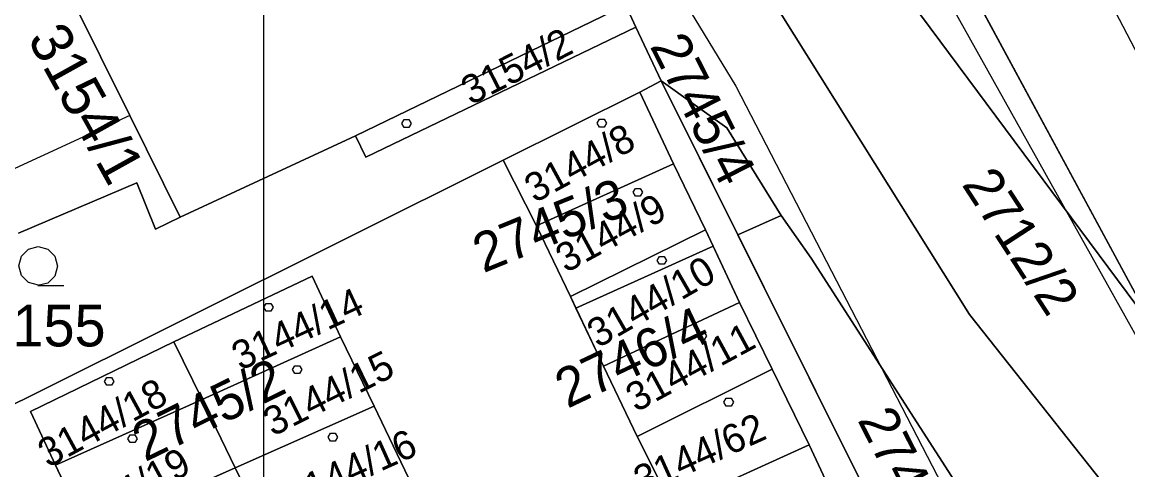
# Model space of a CAD drawing. Extents: x -263587 to -261993, y -1238795 to -1236748.
# Drawn here: x -263001.3 to -262958.9, y -1238436.79 to -1238419.62 of the extents above; entities that cross this region are included whole.
import ezdxf

# ---------------------------------------------------------------- set-up
doc = ezdxf.new("R2010")
doc.units = 0
for name, color, linetype in [('Vrstva 1', 7, 'Continuous'), ('Vrstva 2', 7, 'Continuous'), ('Vrstva 3', 7, 'Continuous'), ('Vrstva 51', 7, 'Continuous')]:
    doc.layers.add(name, color=color, linetype=linetype)

msp = doc.modelspace()

# ---------------------------------------------------------------- linework, layer by layer
at = {"layer": 'Vrstva 1'}
for p, q in [((-262981.74, -1238409.23), (-262973.93, -1238422.08)), ((-262968.09, -1238412.47), (-262957.85, -1238431.45)), ((-262957.85, -1238431.45), (-262968.09, -1238412.47)), ((-262958.52, -1238431.77), (-262968.26, -1238414.31)), ((-262999.43, -1238418.67), (-262997.18, -1238423.21)), ((-262997.18, -1238423.21), (-262999.43, -1238418.67)), ((-262978.15, -1238418.98), (-262977.77, -1238419.82)), ((-262977.77, -1238419.82), (-262978.15, -1238418.98)), ((-262988.52, -1238423.98), (-262978.66, -1238419.21)), ((-262978.66, -1238419.21), (-262988.52, -1238423.98)), ((-262988.12, -1238424.8), (-262977.77, -1238419.82)), ((-262977.77, -1238419.82), (-262988.12, -1238424.8)), ((-262977.77, -1238419.82), (-262976.8, -1238421.88)), ((-262976.8, -1238421.88), (-262977.77, -1238419.82)), ((-262976.8, -1238421.88), (-262977.62, -1238422.31)), ((-262977.62, -1238422.31), (-262976.8, -1238421.88)), ((-262965.64, -1238444.26), (-262976.8, -1238421.88)), ((-262976.8, -1238421.88), (-262965.64, -1238444.26)), ((-262977.62, -1238422.31), (-262982.86, -1238424.92)), ((-262982.86, -1238424.92), (-262977.62, -1238422.31)), ((-262977.62, -1238422.31), (-262976.32, -1238425.06)), ((-262976.32, -1238425.06), (-262977.62, -1238422.31)), ((-262973.93, -1238422.08), (-262954.23, -1238460.19)), ((-262997.18, -1238423.21), (-263002.41, -1238425.61)), ((-262997.18, -1238423.21), (-262995.24, -1238427.1)), ((-262995.24, -1238427.1), (-262997.18, -1238423.21)), ((-262995.24, -1238427.1), (-262988.52, -1238423.98)), ((-262988.52, -1238423.98), (-262995.24, -1238427.1)), ((-262988.52, -1238423.98), (-262988.12, -1238424.8)), ((-262988.12, -1238424.8), (-262988.52, -1238423.98)), ((-262982.86, -1238424.92), (-263001.23, -1238434.08)), ((-263001.23, -1238434.08), (-262982.86, -1238424.92)), ((-262981.58, -1238427.44), (-262982.86, -1238424.92)), ((-262982.86, -1238424.92), (-262981.58, -1238427.44)), ((-262981.58, -1238427.44), (-262976.32, -1238425.06)), ((-262976.32, -1238425.06), (-262981.58, -1238427.44)), ((-262976.32, -1238425.06), (-262975.1, -1238427.59)), ((-262975.1, -1238427.59), (-262976.32, -1238425.06)), ((-263001.45, -1238427.72), (-262996.91, -1238425.79)), ((-262996.91, -1238425.79), (-263001.45, -1238427.72)), ((-262996.91, -1238425.79), (-262996.19, -1238427.56)), ((-262996.19, -1238427.56), (-262996.91, -1238425.79)), ((-262996.19, -1238427.56), (-262995.24, -1238427.1)), ((-262995.24, -1238427.1), (-262996.19, -1238427.56)), ((-262980.28, -1238430.15), (-262981.58, -1238427.44)), ((-262981.58, -1238427.44), (-262980.28, -1238430.15)), ((-262980.28, -1238430.15), (-262975.1, -1238427.59)), ((-262975.1, -1238427.59), (-262980.28, -1238430.15)), ((-262975.1, -1238427.59), (-262973.79, -1238430.37)), ((-262973.79, -1238430.37), (-262975.1, -1238427.59)), ((-262995.49, -1238431.89), (-262990.18, -1238429.37)), ((-262990.18, -1238429.37), (-262995.49, -1238431.89)), ((-262990.18, -1238429.37), (-262989.09, -1238431.69)), ((-262989.09, -1238431.69), (-262990.18, -1238429.37)), ((-262979.01, -1238432.82), (-262980.28, -1238430.15)), ((-262980.28, -1238430.15), (-262979.01, -1238432.82)), ((-262979.01, -1238432.82), (-262973.79, -1238430.37)), ((-262973.79, -1238430.37), (-262979.01, -1238432.82)), ((-262973.79, -1238430.37), (-262972.54, -1238432.93)), ((-262972.54, -1238432.93), (-262973.79, -1238430.37)), ((-262994.4, -1238434.1), (-262989.09, -1238431.69)), ((-262989.09, -1238431.69), (-262994.4, -1238434.1)), ((-262989.09, -1238431.69), (-262987.81, -1238434.35)), ((-262987.81, -1238434.35), (-262989.09, -1238431.69)), ((-263000.98, -1238434.56), (-262995.49, -1238431.89)), ((-262995.49, -1238431.89), (-263000.98, -1238434.56)), ((-262995.49, -1238431.89), (-262994.4, -1238434.1)), ((-262994.4, -1238434.1), (-262995.49, -1238431.89)), ((-262977.72, -1238435.51), (-262979.01, -1238432.82)), ((-262979.01, -1238432.82), (-262977.72, -1238435.51)), ((-262977.72, -1238435.51), (-262972.54, -1238432.93)), ((-262972.54, -1238432.93), (-262977.72, -1238435.51)), ((-262972.54, -1238432.93), (-262971.12, -1238435.83)), ((-262971.12, -1238435.83), (-262972.54, -1238432.93)), ((-263001.23, -1238434.08), (-263002.5, -1238434.68)), ((-263002.5, -1238434.68), (-263001.23, -1238434.08)), ((-263000.02, -1238436.62), (-262994.4, -1238434.1)), ((-262994.4, -1238434.1), (-263000.02, -1238436.62)), ((-262994.4, -1238434.1), (-262993.13, -1238436.72)), ((-262993.13, -1238436.72), (-262994.4, -1238434.1)), ((-263000.02, -1238436.62), (-263000.98, -1238434.56)), ((-263000.98, -1238434.56), (-263000.02, -1238436.62)), ((-262993.13, -1238436.72), (-262987.81, -1238434.35)), ((-262987.81, -1238434.35), (-262993.13, -1238436.72)), ((-262987.81, -1238434.35), (-262986.49, -1238437.1)), ((-262986.49, -1238437.1), (-262987.81, -1238434.35)), ((-262976.36, -1238438.21), (-262977.72, -1238435.51)), ((-262977.72, -1238435.51), (-262976.36, -1238438.21)), ((-262971.12, -1238435.83), (-262976.36, -1238438.21)), ((-262976.36, -1238438.21), (-262971.12, -1238435.83)), ((-262971.12, -1238435.83), (-262969.88, -1238438.49)), ((-262969.88, -1238438.49), (-262971.12, -1238435.83)), ((-262998.8, -1238439.23), (-263000.02, -1238436.62)), ((-263000.02, -1238436.62), (-262998.8, -1238439.23)), ((-262998.8, -1238439.23), (-262993.13, -1238436.72)), ((-262993.13, -1238436.72), (-262998.8, -1238439.23)), ((-262993.13, -1238436.72), (-262991.78, -1238439.46)), ((-262991.78, -1238439.46), (-262993.13, -1238436.72))]:
    msp.add_line(p, q, dxfattribs=at)
for points in [[(-262986.47, -1238423.36), (-262986.38, -1238423.51), (-262986.47, -1238423.66), (-262986.65, -1238423.66), (-262986.74, -1238423.51), (-262986.65, -1238423.36)], [(-262978.98, -1238423.35), (-262978.89, -1238423.5), (-262978.98, -1238423.65), (-262979.16, -1238423.65), (-262979.25, -1238423.5), (-262979.16, -1238423.35)], [(-262977.6, -1238426), (-262977.51, -1238426.15), (-262977.6, -1238426.3), (-262977.78, -1238426.3), (-262977.87, -1238426.15), (-262977.78, -1238426)], [(-262976.68, -1238428.61), (-262976.59, -1238428.76), (-262976.68, -1238428.91), (-262976.86, -1238428.91), (-262976.95, -1238428.76), (-262976.86, -1238428.61)], [(-262991.77, -1238430.41), (-262991.68, -1238430.56), (-262991.77, -1238430.71), (-262991.95, -1238430.71), (-262992.04, -1238430.56), (-262991.95, -1238430.41)], [(-262975.15, -1238431.51), (-262975.06, -1238431.66), (-262975.15, -1238431.81), (-262975.33, -1238431.81), (-262975.42, -1238431.66), (-262975.33, -1238431.51)], [(-262990.67, -1238432.8), (-262990.58, -1238432.95), (-262990.67, -1238433.1), (-262990.85, -1238433.1), (-262990.94, -1238432.95), (-262990.85, -1238432.8)], [(-262997.88, -1238433.25), (-262997.79, -1238433.4), (-262997.88, -1238433.55), (-262998.06, -1238433.55), (-262998.15, -1238433.4), (-262998.06, -1238433.25)], [(-262974.12, -1238434.05), (-262974.03, -1238434.2), (-262974.12, -1238434.35), (-262974.3, -1238434.35), (-262974.39, -1238434.2), (-262974.3, -1238434.05)], [(-262996.98, -1238435.45), (-262996.89, -1238435.6), (-262996.98, -1238435.75), (-262997.16, -1238435.75), (-262997.25, -1238435.6), (-262997.16, -1238435.45)], [(-262989.3, -1238435.39), (-262989.21, -1238435.54), (-262989.3, -1238435.69), (-262989.48, -1238435.69), (-262989.57, -1238435.54), (-262989.48, -1238435.39)]]:
    msp.add_lwpolyline(points, close=True, dxfattribs=at)
msp.add_lwpolyline([(-263000.68, -1238429.71), (-263001.06, -1238429.61), (-263001.33, -1238429.34), (-263001.43, -1238428.97), (-263001.33, -1238428.6), (-263001.06, -1238428.33), (-263000.69, -1238428.23), (-263000.32, -1238428.33), (-263000.05, -1238428.6), (-262999.95, -1238428.98), (-263000.05, -1238429.36), (-263000.32, -1238429.63), (-263000.7, -1238429.73), (-262999.7, -1238429.73)], dxfattribs=at)
at = {"layer": 'Vrstva 2'}
msp.add_lwpolyline([(-262953.93, -1238372.72), (-262953.59, -1238374.49), (-262953.25, -1238376.26), (-262962.62, -1238381.45), (-262966.63, -1238383.67), (-262968, -1238384.43), (-262968.91, -1238386.24), (-262974.83, -1238389.493), (-262959.384, -1238419.211), (-262952.335, -1238432.734), (-262942.188, -1238451.946), (-262928.47, -1238478.647), (-262921.96, -1238491.11), (-262911.86, -1238511.12)], dxfattribs=at)
at = {"layer": 'Vrstva 3'}
for points in [[(-262994.91, -1238373.67), (-262989.53, -1238382.87), (-262982.03, -1238395.82), (-262973.48, -1238410.07), (-262972.59, -1238411.61), (-262957.85, -1238431.45), (-262958.52, -1238431.77), (-262956.45, -1238435.844), (-262953.39, -1238445.46), (-262964.97, -1238430.84), (-262975.87, -1238413.45), (-262976.83, -1238411.84), (-262987.85, -1238393.55), (-262998.59, -1238375.67), (-262999.53, -1238373.93)], [(-262975.87, -1238413.45), (-262964.97, -1238430.84), (-262953.39, -1238445.46), (-262941.84, -1238464.14), (-262938.08, -1238472.48), (-262924.76, -1238500.02), (-262923.643, -1238502.49), (-262927, -1238497.61), (-262938.23, -1238482.69), (-262940.64, -1238479.43), (-262947.17, -1238470.61), (-262951.06, -1238463.74), (-262956.07, -1238453.77), (-262962.09, -1238442.6), (-262971.05, -1238428.67), (-262972.2, -1238427.04), (-262974.28, -1238423.68), (-262976.8, -1238421.88), (-262977.77, -1238419.82), (-262978.15, -1238418.98)]]:
    msp.add_lwpolyline(points, dxfattribs=at)
for points in [[(-262968.09, -1238412.47), (-262957.85, -1238431.45), (-262972.59, -1238411.61), (-262969.617, -1238409.914)], [(-262974.28, -1238423.68), (-262972.2, -1238427.04), (-262973.856, -1238427.783), (-262976.8, -1238421.88)], [(-262972.54, -1238432.93), (-262973.79, -1238430.37), (-262974.8, -1238428.22), (-262975.1, -1238427.59), (-262976.32, -1238425.06), (-262977.62, -1238422.31), (-262982.86, -1238424.92), (-262981.58, -1238427.44), (-262980.28, -1238430.15), (-262980.07, -1238430.59), (-262979.01, -1238432.82), (-262977.72, -1238435.51)], [(-262977.62, -1238422.31), (-262976.32, -1238425.06), (-262975.1, -1238427.59), (-262974.8, -1238428.22), (-262980.07, -1238430.59), (-262980.28, -1238430.15), (-262981.58, -1238427.44), (-262982.86, -1238424.92)], [(-262962.09, -1238442.6), (-262965.64, -1238444.26), (-262973.856, -1238427.783), (-262972.2, -1238427.04), (-262971.05, -1238428.67)], [(-262974.8, -1238428.22), (-262973.79, -1238430.37), (-262972.54, -1238432.93), (-262977.72, -1238435.51), (-262979.01, -1238432.82), (-262980.07, -1238430.59)], [(-262990.67, -1238441.83), (-262985.37, -1238439.52), (-262986.49, -1238437.1), (-262987.81, -1238434.35), (-262989.09, -1238431.69), (-262990.18, -1238429.37), (-262995.49, -1238431.89), (-263000.98, -1238434.56), (-263000.02, -1238436.62), (-262998.8, -1238439.23), (-262997.49, -1238442), (-262996.4, -1238444.35)], [(-262990.18, -1238429.37), (-262989.09, -1238431.69), (-262987.81, -1238434.35), (-262993.13, -1238436.72), (-262998.8, -1238439.23), (-263000.02, -1238436.62), (-263000.98, -1238434.56), (-262995.49, -1238431.89)], [(-262987.81, -1238434.35), (-262986.49, -1238437.1), (-262985.37, -1238439.52), (-262990.67, -1238441.83), (-262996.4, -1238444.35), (-262997.49, -1238442), (-262998.8, -1238439.23), (-262993.13, -1238436.72)]]:
    msp.add_lwpolyline(points, close=True, dxfattribs=at)
at = {"layer": 'Vrstva 51'}
msp.add_lwpolyline([(-262992.03, -1237088.09), (-262695.03, -1237088.09), (-262695.03, -1238768.09), (-262992.03, -1238768.09)], close=True, dxfattribs=at)

# ---------------------------------------------------------------- texts
at = {"layer": 'Vrstva 1'}
for s, height, rotation, p in [('3154/1', 1.6, 299.0267, (-263001.123, -1238420.262)), ('3154/2', 1.1, 27.1009, (-262984.099, -1238422.825)), ('3144/8', 1.1, 28.5333, (-262981.645, -1238426.578)), ('3144/9', 1.1, 28.5333, (-262980.449, -1238429.26)), ('3144/10', 1.1, 29.9657, (-262979.219, -1238432.144)), ('3144/14', 1.1, 24.8664, (-262992.935, -1238433.002)), ('3144/11', 1.1, 28.5333, (-262977.761, -1238434.603)), ('3144/15', 1.1, 26.5279, (-262991.692, -1238435.529)), ('3144/18', 1.1, 28.5333, (-263000.305, -1238436.735)), ('3144/62', 1.1, 24.2934, (-262977.528, -1238437.763)), ('3144/16', 1.1, 24.1788, (-262990.918, -1238438.371)), ('3144/19', 1.1, 28.5333, (-262999.419, -1238439.397))]:
    msp.add_text(s, height=height, rotation=rotation, dxfattribs=at).set_placement(p)
msp.add_text('3155', height=1.6, dxfattribs=at).set_placement((-263002.864, -1238432.06))
at = {"layer": 'Vrstva 3'}
for s, rotation, p in [('2745/4', 297.0213, (-262977.249, -1238420.542)), ('2712/2', 303.0374, (-262965.296, -1238425.846)), ('2745/3', 22.1735, (-262983.617, -1238429.257)), ('2746/4', 25.382, (-262980.392, -1238434.457)), ('2745/2', 26.1269, (-262996.59, -1238436.504)), ('2746/6', 297.0213, (-262969.288, -1238434.877))]:
    msp.add_text(s, height=1.5, rotation=rotation, dxfattribs=at).set_placement(p)

doc.saveas('drawing.dxf')
